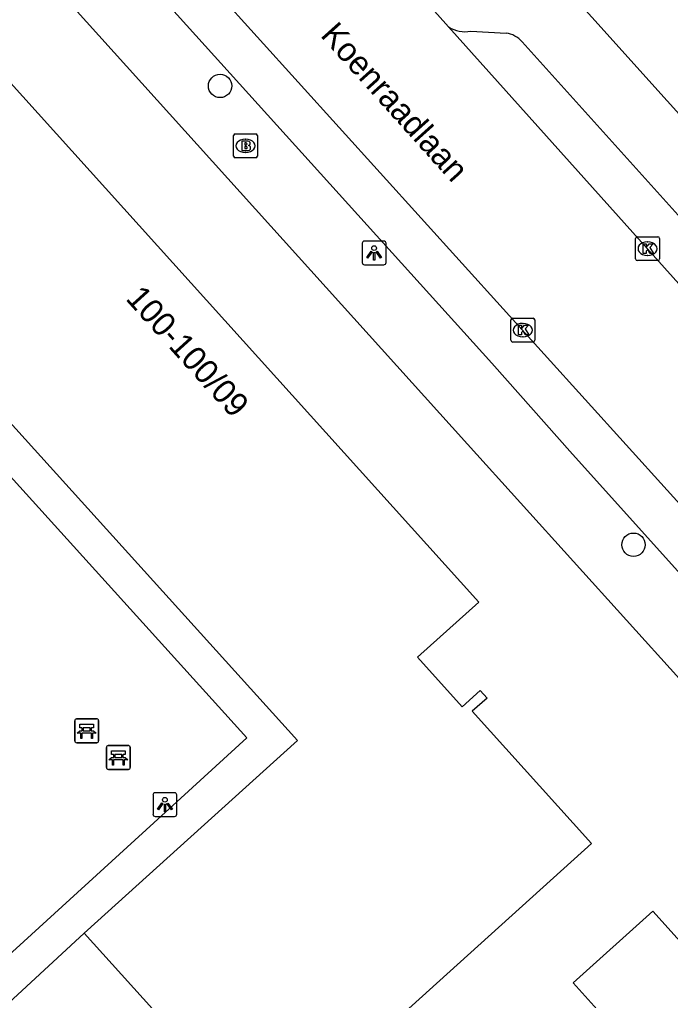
# Model space of a CAD drawing. Extents: x 158352 to 159489, y 383828 to 384597.
# Drawn here: x 159120.19 to 159147.43, y 384109.3 to 384150.37 of the extents above; entities that cross this region are included whole.
import ezdxf

# ---------------------------------------------------------------- set-up
doc = ezdxf.new("R2010")
doc.units = 0
for name, color, linetype in [('IMGEO_Bank', 7, 'Continuous'), ('IMGEO_Boom', 7, 'Continuous'), ('IMGEO_Brandkraan', 7, 'Continuous'), ('IMGEO_Kolk', 7, 'Continuous'), ('IMGEO_Lichtpunt', 7, 'Continuous'), ('IMGEO_Openbare_ruimte_label', 7, 'Continuous'), ('IMGEO_Pand', 7, 'Continuous'), ('IMGEO_Pand_nummerreeks', 7, 'Continuous'), ('IMGEO_Rijbaan_lokaal_open', 7, 'Continuous'), ('IMGEO_Voetpad_open', 7, 'Continuous')]:
    doc.layers.add(name, color=color, linetype=linetype)

msp = doc.modelspace()

# ---------------------------------------------------------------- linework, layer by layer
at = {"layer": 'IMGEO_Bank'}
for p, q in [((159122.493, 384120.168), (159122.493, 384121.009)), ((159122.493, 384121.009), (159122.493, 384120.168)), ((159122.568, 384121.093), (159123.409, 384121.093)), ((159123.409, 384121.093), (159122.568, 384121.093)), ((159123.493, 384121.018), (159123.493, 384120.177)), ((159123.493, 384120.177), (159123.493, 384121.018)), ((159122.802, 384120.599), (159122.802, 384120.705)), ((159122.846, 384120.705), (159122.846, 384120.599)), ((159123.134, 384120.711), (159122.852, 384120.711)), ((159122.852, 384120.593), (159123.134, 384120.593)), ((159123.14, 384120.599), (159123.14, 384120.705)), ((159123.184, 384120.705), (159123.184, 384120.599)), ((159123.19, 384120.491), (159122.797, 384120.491)), ((159123.418, 384120.093), (159122.577, 384120.093)), ((159122.577, 384120.093), (159123.418, 384120.093)), ((159123.819, 384119.051), (159123.819, 384119.892)), ((159123.819, 384119.892), (159123.819, 384119.051)), ((159123.894, 384119.976), (159124.735, 384119.976)), ((159124.735, 384119.976), (159123.894, 384119.976)), ((159124.819, 384119.901), (159124.819, 384119.06)), ((159124.819, 384119.06), (159124.819, 384119.901)), ((159124.516, 384119.374), (159124.123, 384119.374)), ((159124.128, 384119.482), (159124.128, 384119.588)), ((159124.172, 384119.588), (159124.172, 384119.482)), ((159124.46, 384119.594), (159124.178, 384119.594)), ((159124.178, 384119.476), (159124.46, 384119.476)), ((159124.466, 384119.482), (159124.466, 384119.588)), ((159124.51, 384119.588), (159124.51, 384119.482)), ((159124.744, 384118.976), (159123.903, 384118.976)), ((159123.903, 384118.976), (159124.744, 384118.976))]:
    msp.add_line(p, q, dxfattribs=at)
for points in [[(159122.74, 384120.491), (159122.598, 384120.491), (159122.71, 384120.593), (159122.796, 384120.593)], [(159122.796, 384120.711), (159122.71, 384120.711), (159122.71, 384120.872), (159123.273, 384120.872), (159123.273, 384120.711), (159123.19, 384120.711)], [(159123.19, 384120.593), (159123.273, 384120.593), (159123.385, 384120.491), (159123.246, 384120.491)], [(159122.79, 384120.484), (159122.79, 384120.277), (159122.747, 384120.277), (159122.747, 384120.484)], [(159123.24, 384120.484), (159123.24, 384120.277), (159123.196, 384120.277), (159123.196, 384120.484)], [(159124.122, 384119.594), (159124.036, 384119.594), (159124.036, 384119.755), (159124.599, 384119.755), (159124.599, 384119.594), (159124.516, 384119.594)], [(159124.066, 384119.374), (159123.924, 384119.374), (159124.036, 384119.476), (159124.122, 384119.476)], [(159124.116, 384119.367), (159124.116, 384119.16), (159124.073, 384119.16), (159124.073, 384119.367)], [(159124.516, 384119.476), (159124.599, 384119.476), (159124.711, 384119.374), (159124.572, 384119.374)], [(159124.566, 384119.367), (159124.566, 384119.16), (159124.522, 384119.16), (159124.522, 384119.367)]]:
    msp.add_lwpolyline(points, dxfattribs=at)
for centre, radius, start, end in [((159122.571, 384121.015), 0.0779, 92.4484, 184.2845), ((159122.571, 384121.015), 0.0779, 92.4484, 184.2845), ((159123.415, 384121.015), 0.0779, 2.4484, 94.2845), ((159123.415, 384121.015), 0.0779, 2.4484, 94.2845), ((159122.795, 384120.704), 0.00671, 2.8957, 87.1043), ((159122.795, 384120.6), 0.00671, 272.8957, 357.1043), ((159122.852, 384120.704), 0.00671, 92.8957, 177.1043), ((159122.852, 384120.6), 0.00671, 182.8957, 267.1043), ((159123.134, 384120.704), 0.00671, 2.8957, 87.1043), ((159123.134, 384120.6), 0.00671, 272.8957, 357.1043), ((159123.191, 384120.704), 0.00671, 92.8957, 177.1043), ((159123.191, 384120.6), 0.00671, 182.8957, 267.1043), ((159122.571, 384120.171), 0.0779, 182.4484, 274.2845), ((159122.571, 384120.171), 0.0779, 182.4484, 274.2845), ((159122.74, 384120.484), 0.00671, 2.8957, 87.1043), ((159122.797, 384120.484), 0.00671, 92.8957, 177.1043), ((159123.189, 384120.484), 0.00671, 2.8957, 87.1043), ((159123.246, 384120.484), 0.00671, 92.8957, 177.1043), ((159123.415, 384120.171), 0.0779, 272.4484, 4.2845), ((159123.415, 384120.171), 0.0779, 272.4484, 4.2845), ((159123.897, 384119.898), 0.0779, 92.4484, 184.2845), ((159123.897, 384119.898), 0.0779, 92.4484, 184.2845), ((159124.741, 384119.898), 0.0779, 2.4484, 94.2845), ((159124.741, 384119.898), 0.0779, 2.4484, 94.2845), ((159124.066, 384119.367), 0.00671, 2.8957, 87.1043), ((159124.123, 384119.367), 0.00671, 92.8957, 177.1043), ((159124.121, 384119.587), 0.00671, 2.8957, 87.1043), ((159124.121, 384119.483), 0.00671, 272.8957, 357.1043), ((159124.178, 384119.587), 0.00671, 92.8957, 177.1043), ((159124.178, 384119.483), 0.00671, 182.8957, 267.1043), ((159124.46, 384119.587), 0.00671, 2.8957, 87.1043), ((159124.46, 384119.483), 0.00671, 272.8957, 357.1043), ((159124.517, 384119.587), 0.00671, 92.8957, 177.1043), ((159124.517, 384119.483), 0.00671, 182.8957, 267.1043), ((159124.515, 384119.367), 0.00671, 2.8957, 87.1043), ((159124.572, 384119.367), 0.00671, 92.8957, 177.1043), ((159123.897, 384119.054), 0.0779, 182.4484, 274.2845), ((159123.897, 384119.054), 0.0779, 182.4484, 274.2845), ((159124.741, 384119.054), 0.0779, 272.4484, 4.2845), ((159124.741, 384119.054), 0.0779, 272.4484, 4.2845)]:
    msp.add_arc(centre, radius, start, end, dxfattribs=at)
at = {"layer": 'IMGEO_Boom'}
for centre in [(159128.58, 384147.593), (159145.89, 384128.385)]:
    msp.add_circle(centre, 0.489, dxfattribs=at)
at = {"layer": 'IMGEO_Brandkraan'}
for p, q in [((159129.143, 384144.66), (159129.143, 384145.512)), ((159129.218, 384145.586), (159130.07, 384145.586)), ((159129.631, 384145.366), (159129.656, 384145.366)), ((159130.144, 384145.512), (159130.144, 384144.66)), ((159129.654, 384144.806), (159129.629, 384144.806)), ((159130.07, 384144.586), (159129.218, 384144.586))]:
    msp.add_line(p, q, dxfattribs=at)
for points in [[(159129.143, 384144.66), (159129.143, 384145.512)], [(159129.218, 384145.586), (159130.07, 384145.586)], [(159129.491, 384145.286), (159129.491, 384144.886), (159129.704, 384144.886)], [(159129.722, 384145.286), (159129.491, 384145.286)], [(159130.144, 384145.512), (159130.144, 384144.66)], [(159129.67, 384145.205), (159129.616, 384145.205), (159129.616, 384145.129)], [(159129.616, 384145.129), (159129.669, 384145.129)], [(159129.678, 384145.053), (159129.616, 384145.053), (159129.616, 384144.972)], [(159129.616, 384144.972), (159129.678, 384144.972)], [(159130.07, 384144.586), (159129.218, 384144.586)]]:
    msp.add_lwpolyline(points, dxfattribs=at)
for centre, radius, start, end in [((159129.22, 384145.51), 0.0765, 91.552, 178.448), ((159129.22, 384145.51), 0.0765, 91.552, 178.448), ((159129.726, 384145.141), 0.145, 59.4692, 91.5367), ((159129.751, 384145.188), 0.0922, 285.5137, 58.1501), ((159130.068, 384145.51), 0.0765, 1.552, 88.448), ((159130.068, 384145.51), 0.0765, 1.552, 88.448), ((159129.671, 384145.167), 0.0379, 267.8285, 90.9355), ((159129.679, 384145.012), 0.0404, 269.8759, 90.5077), ((159129.71, 384145.137), 0.251, 268.6676, 293.5347), ((159129.756, 384144.996), 0.105, 301.3115, 78.989), ((159129.22, 384144.662), 0.0765, 181.552, 268.448), ((159129.22, 384144.662), 0.0765, 181.552, 268.448), ((159130.068, 384144.662), 0.0765, 271.552, 358.448), ((159130.068, 384144.662), 0.0765, 271.552, 358.448)]:
    msp.add_arc(centre, radius, start, end, dxfattribs=at)
for centre, major_axis, ratio, start_param, end_param in [((159129.63, 384145.086), (-0.387, 0.002), 0.722429, 4.712389, 7.853982), ((159129.655, 384145.086), (-0.39, 0.002), 0.717154, 1.570796, 4.712389)]:
    msp.add_ellipse(centre, major_axis=major_axis, ratio=ratio, start_param=start_param, end_param=end_param, dxfattribs=at)
at = {"layer": 'IMGEO_Kolk'}
for p, q in [((159145.979, 384140.354), (159145.979, 384141.206)), ((159146.054, 384141.28), (159146.906, 384141.28)), ((159146.98, 384141.206), (159146.98, 384140.354)), ((159146.467, 384141.06), (159146.492, 384141.06)), ((159146.906, 384140.28), (159146.054, 384140.28)), ((159146.49, 384140.5), (159146.465, 384140.5)), ((159140.832, 384137.87), (159141.684, 384137.87)), ((159140.757, 384136.944), (159140.757, 384137.796)), ((159141.245, 384137.65), (159141.27, 384137.65)), ((159141.758, 384137.796), (159141.758, 384136.944)), ((159141.268, 384137.09), (159141.243, 384137.09)), ((159141.684, 384136.87), (159140.832, 384136.87))]:
    msp.add_line(p, q, dxfattribs=at)
for points in [[(159145.979, 384140.354), (159145.979, 384141.206)], [(159146.054, 384141.28), (159146.906, 384141.28)], [(159146.98, 384141.206), (159146.98, 384140.354)], [(159146.3, 384140.98), (159146.423, 384140.98), (159146.423, 384140.829), (159146.553, 384140.98), (159146.717, 384140.98), (159146.571, 384140.829), (159146.724, 384140.58), (159146.572, 384140.58), (159146.487, 384140.744), (159146.423, 384140.677), (159146.423, 384140.58), (159146.3, 384140.58), (159146.3, 384140.98)], [(159146.906, 384140.28), (159146.054, 384140.28)], [(159140.832, 384137.87), (159141.684, 384137.87)], [(159140.757, 384136.944), (159140.757, 384137.796)], [(159141.078, 384137.57), (159141.201, 384137.57), (159141.201, 384137.419), (159141.331, 384137.57), (159141.495, 384137.57), (159141.349, 384137.419), (159141.502, 384137.17), (159141.35, 384137.17), (159141.265, 384137.334), (159141.201, 384137.267), (159141.201, 384137.17), (159141.078, 384137.17), (159141.078, 384137.57)], [(159141.758, 384137.796), (159141.758, 384136.944)], [(159141.684, 384136.87), (159140.832, 384136.87)]]:
    msp.add_lwpolyline(points, dxfattribs=at)
for centre, start, end in [((159146.056, 384141.204), 91.552, 178.448), ((159146.056, 384141.204), 91.552, 178.448), ((159146.904, 384141.204), 1.552, 88.448), ((159146.904, 384141.204), 1.552, 88.448), ((159146.056, 384140.356), 181.552, 268.448), ((159146.056, 384140.356), 181.552, 268.448), ((159146.904, 384140.356), 271.552, 358.448), ((159146.904, 384140.356), 271.552, 358.448), ((159140.834, 384137.794), 91.552, 178.448), ((159140.834, 384137.794), 91.552, 178.448), ((159141.682, 384137.794), 1.552, 88.448), ((159141.682, 384137.794), 1.552, 88.448), ((159140.834, 384136.946), 181.552, 268.448), ((159140.834, 384136.946), 181.552, 268.448), ((159141.682, 384136.946), 271.552, 358.448), ((159141.682, 384136.946), 271.552, 358.448)]:
    msp.add_arc(centre, 0.0765, start, end, dxfattribs=at)
for centre, major_axis, ratio, start_param, end_param in [((159146.466, 384140.78), (-0.387, 0.002), 0.722429, 4.712389, 7.853982), ((159146.491, 384140.78), (-0.39, 0.002), 0.717154, 1.570796, 4.712389), ((159141.244, 384137.37), (-0.387, 0.002), 0.722429, 4.712389, 7.853982), ((159141.269, 384137.37), (-0.39, 0.002), 0.717154, 1.570796, 4.712389)]:
    msp.add_ellipse(centre, major_axis=major_axis, ratio=ratio, start_param=start_param, end_param=end_param, dxfattribs=at)
at = {"layer": 'IMGEO_Lichtpunt'}
for p, q in [((159135.433, 384141.101), (159134.625, 384141.101)), ((159135.433, 384141.101), (159134.625, 384141.101)), ((159134.531, 384141.006), (159134.531, 384140.199)), ((159134.531, 384141.006), (159134.531, 384140.199)), ((159135.527, 384140.199), (159135.527, 384141.006)), ((159135.527, 384140.199), (159135.527, 384141.006)), ((159134.625, 384140.105), (159135.433, 384140.105)), ((159134.625, 384140.105), (159135.433, 384140.105)), ((159125.771, 384117.906), (159125.771, 384117.099)), ((159125.771, 384117.906), (159125.771, 384117.099)), ((159126.673, 384118.001), (159125.865, 384118.001)), ((159126.673, 384118.001), (159125.865, 384118.001)), ((159126.767, 384117.099), (159126.767, 384117.906)), ((159126.767, 384117.099), (159126.767, 384117.906)), ((159125.865, 384117.005), (159126.673, 384117.005)), ((159125.865, 384117.005), (159126.673, 384117.005))]:
    msp.add_line(p, q, dxfattribs=at)
for points in [[(159134.905, 384140.67), (159134.944, 384140.642), (159134.756, 384140.38), (159134.718, 384140.407), (159134.905, 384140.67)], [(159135.007, 384140.622), (159135.054, 384140.622), (159135.054, 384140.3), (159135.007, 384140.3), (159135.007, 384140.622)], [(159135.117, 384140.642), (159135.155, 384140.669), (159135.342, 384140.407), (159135.303, 384140.379), (159135.117, 384140.642)], [(159126.145, 384117.57), (159126.184, 384117.542), (159125.996, 384117.28), (159125.958, 384117.307), (159126.145, 384117.57)], [(159126.247, 384117.522), (159126.294, 384117.522), (159126.294, 384117.2), (159126.247, 384117.2), (159126.247, 384117.522)], [(159126.357, 384117.542), (159126.395, 384117.569), (159126.582, 384117.307), (159126.543, 384117.279), (159126.357, 384117.542)]]:
    msp.add_lwpolyline(points, dxfattribs=at)
for centre in [(159135.03, 384140.804), (159126.27, 384117.704)]:
    msp.add_circle(centre, 0.0994, dxfattribs=at)
for centre, start, end in [((159134.625, 384141.006), 90, 180), ((159134.625, 384141.006), 90, 180), ((159135.433, 384141.006), 0, 90), ((159135.433, 384141.006), 0, 90), ((159134.625, 384140.199), 180, 270), ((159134.625, 384140.199), 180, 270), ((159135.433, 384140.199), 270, 0), ((159135.433, 384140.199), 270, 360), ((159125.865, 384117.906), 90, 180), ((159125.865, 384117.906), 90, 180), ((159126.673, 384117.906), 0, 90), ((159126.673, 384117.906), 0, 90), ((159125.865, 384117.099), 180, 270), ((159125.865, 384117.099), 180, 270), ((159126.673, 384117.099), 270, 0), ((159126.673, 384117.099), 270, 360)]:
    msp.add_arc(centre, 0.0946, start, end, dxfattribs=at)
at = {"layer": 'IMGEO_Pand'}
for points in [[(159097.388, 384130.835), (159118.125, 384149.559), (159139.41, 384125.979), (159136.844, 384123.679), (159138.721, 384121.597), (159139.469, 384122.281), (159139.757, 384121.966), (159139.136, 384121.408), (159144.13, 384115.877), (159130.563, 384103.623), (159122.891, 384112.116)], [(159122.891, 384112.116), (159131.826, 384120.187), (159117.389, 384136.145), (159109.234, 384128.768), (159110.42, 384127.456), (159104.931, 384122.493)], [(159135.503, 384076.526), (159146.496, 384086.477), (159149.002, 384083.71), (159150.861, 384085.393), (159154.012, 384084.46), (159155.318, 384085.642), (159144.106, 384098.027), (159137.418, 384092.004), (159132.499, 384097.465), (159144.752, 384108.5), (159143.362, 384110.043), (159146.693, 384113.043), (159163.754, 384094.098), (159167.128, 384097.137), (159167.46, 384096.768), (159166.453, 384095.862), (159167.805, 384094.361), (159168.811, 384095.267), (159169.202, 384094.833), (159168.24, 384093.967), (159170.886, 384091.029)]]:
    msp.add_lwpolyline(points, dxfattribs=at)
at = {"layer": 'IMGEO_Rijbaan_lokaal_open'}
for points in [[(159164.461, 384111.685), (159123.264, 384157.258)], [(159137.275, 384151.031), (159137.681, 384150.579), (159138.144, 384150.063)], [(159138.144, 384150.063), (159147.919, 384139.166)]]:
    msp.add_lwpolyline(points, dxfattribs=at)
at = {"layer": 'IMGEO_Voetpad_open'}
for points in [[(159128.785, 384167.551), (159131.654, 384164.363), (159150.455, 384143.468), (159150.8, 384143.093), (159151.017, 384143.292)], [(159119.386, 384154.284), (159138.943, 384132.588), (159170.001, 384098.199), (159190.797, 384075.301)], [(159149.734, 384126.536), (159149.002, 384125.887), (159143.341, 384132.176), (159139.959, 384135.988), (159123.785, 384153.913)], [(159139.075, 384149.886), (159140.554, 384149.807)], [(159141.231, 384149.443), (159149.016, 384140.784)], [(159115.376, 384132.288), (159117.282, 384134.012), (159129.694, 384120.293), (159126.441, 384117.326), (159116.516, 384108.273), (159105.377, 384120.804), (159110.352, 384125.288), (159111.821, 384123.682), (159112.865, 384124.632), (159118.039, 384129.344), (159115.376, 384132.288)], [(159115.784, 384101.697), (159118.998, 384105.435), (159117.482, 384107.143), (159122.891, 384112.116)]]:
    msp.add_lwpolyline(points, dxfattribs=at)
for centre, radius, start, end in [((159138.834, 384151.155), 1.292, 237.7207, 280.7503), ((159140.385, 384148.682), 1.138, 41.9906, 81.4786)]:
    msp.add_arc(centre, radius, start, end, dxfattribs=at)

# ---------------------------------------------------------------- texts
at = {"layer": 'IMGEO_Openbare_ruimte_label'}
msp.add_text('Koenraadlaan', height=1, rotation=311.9617, dxfattribs=at).set_placement((159132.748, 384149.692))
at = {"layer": 'IMGEO_Pand_nummerreeks'}
msp.add_text('100-100/09', height=1, rotation=312.0721, dxfattribs=at).set_placement((159124.59, 384138.666))

doc.saveas('drawing.dxf')
